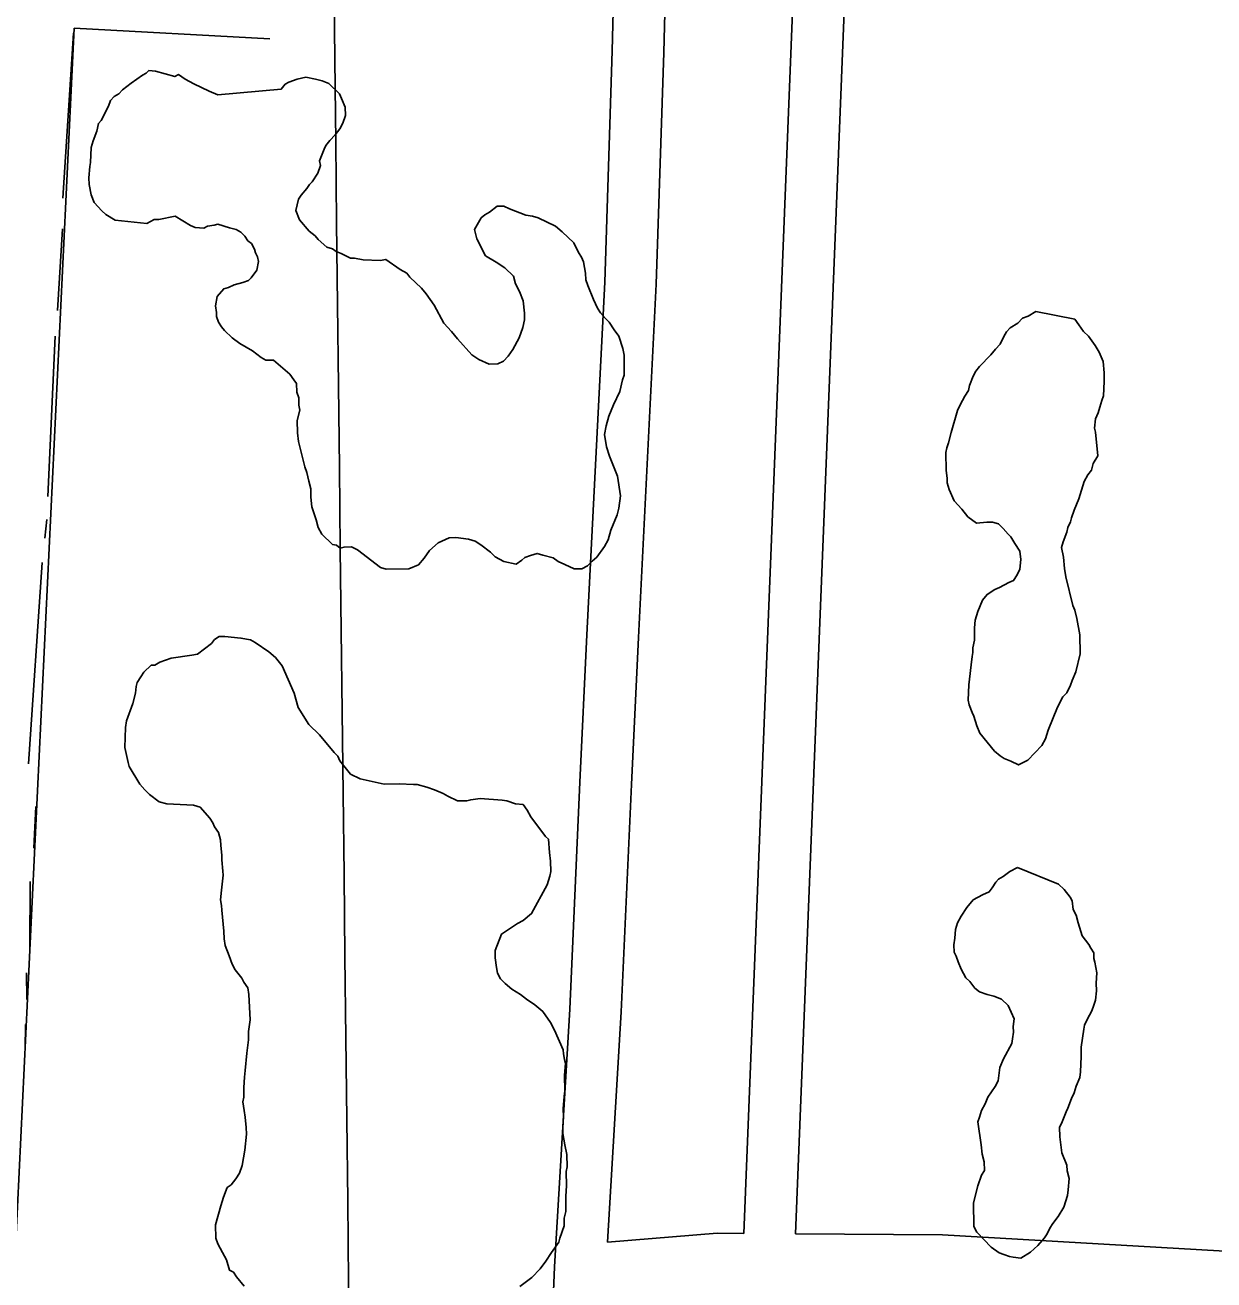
# Model space of a CAD drawing. Extents: x 3677843 to 3715951, y 511991 to 537744.
# Drawn here: x 3692373 to 3693064, y 526190 to 526919 of the extents above; entities that cross this region are included whole.
import ezdxf

# ---------------------------------------------------------------- set-up
doc = ezdxf.new("R2010")
doc.units = 0
for name, color, linetype in [('V-GRID-MAJR', 7, 'Continuous'), ('V-ROAD-CNTR', 7, 'Continuous'), ('V-SITE-VEGE', 7, 'Continuous'), ('V-TOPO-SHOR', 7, 'Continuous')]:
    doc.layers.add(name, color=color, linetype=linetype)

msp = doc.modelspace()

# ---------------------------------------------------------------- linework, layer by layer
at = {"layer": 'V-GRID-MAJR'}
msp.add_spline([(3692591.0047914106, 523584.97265147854), (3692522.254, 529644.703), (3692453.494, 535705.299), (3692453.4590000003, 535708.368)], degree=3, dxfattribs=at)
at = {"layer": 'V-ROAD-CNTR'}
for points in [[(3692791.019379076, 526217.1725394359), (3692827.1571653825, 527121.5319928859)], [(3692680.977484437, 526197.8469723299), (3692689.8799824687, 526347.4607014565), (3692695.8001349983, 526479.4059510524), (3692699.9050905, 526564.8806691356), (3692710.220090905, 526769.8854306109), (3692714.526154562, 526904.1083907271), (3692719.238910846, 527088.2367984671)], [(3692711.873604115, 526212.0152336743), (3692719.8400175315, 526345.8972985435), (3692725.7678650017, 526478.0140489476), (3692729.8689095, 526563.4073308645), (3692740.195909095, 526768.6505693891), (3692744.513845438, 526903.243609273), (3692749.2290891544, 527087.4692015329)], [(3692821.034319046, 526216.9385399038), (3692850.3932603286, 526951.6670704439)], [(3692329.4553022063, 525447.7690782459), (3692363.304234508, 526111.7167503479), (3692401.980157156, 526917.3621390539)], [(3692401.979157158, 526917.363139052), (3692515.730929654, 526911.188151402)], [(3692791.0203790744, 526217.173539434), (3692775.6494098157, 526217.2935391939), (3692711.8736041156, 526212.0152336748)], [(3693318.4773241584, 526192.511588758), (3692906.4011483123, 526216.2745412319), (3692821.0353190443, 526216.939539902)], [(3692642.1155046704, 525464.5535685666), (3692652.9915402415, 525589.3669696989), (3692663.5310242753, 525746.8598519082), (3692669.2345913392, 525937.0430373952), (3692677.8151581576, 526119.0586986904), (3692680.9630463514, 526197.5570369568)]]:
    msp.add_lwpolyline(points, dxfattribs=at)
at = {"layer": 'V-SITE-VEGE'}
for points in [[(3692608.472, 526613.964), (3692605.235, 526609.493), (3692601.986, 526605.573), (3692596.504, 526603.273), (3692583.258, 526603.056), (3692579.927, 526604.105), (3692566.507, 526614.373), (3692563.169, 526615.975), (3692558.753, 526615.901), (3692556.554, 526615.311), (3692554.319, 526616.931), (3692552.1010000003, 526617.447), (3692545.931, 526623.417), (3692543.657, 526627.245), (3692542.4820000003, 526631.642), (3692540.145, 526639.332), (3692539.502, 526644.843), (3692539.42, 526649.81), (3692538.242, 526654.207), (3692537.057, 526659.157), (3692535.9020000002, 526662.45), (3692532.34, 526677.2980000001), (3692531.705, 526682.256), (3692531.586, 526689.431), (3692533.143, 526695.529), (3692532.545, 526698.282), (3692532.469, 526702.6950000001), (3692531.312, 526705.991), (3692531.23, 526710.959), (3692529.538, 526713.136), (3692527.275, 526716.4130000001), (3692517.756, 526724.535), (3692513.341, 526724.464), (3692510.554, 526726.073), (3692505.522, 526729.856), (3692498.274, 526734.151), (3692493.8030000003, 526737.3910000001), (3692489.316, 526741.73), (3692487.622, 526743.9130000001), (3692485.9220000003, 526746.645), (3692484.761, 526749.939), (3692484.7260000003, 526752.1460000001), (3692484.11, 526756.001), (3692485.1210000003, 526761.539), (3692488.912, 526766.018), (3692491.663, 526766.616), (3692494.948, 526768.326), (3692499.898, 526769.511), (3692503.191, 526770.671), (3692504.819, 526772.354), (3692508.057, 526776.825), (3692509.079, 526781.81), (3692508.481, 526784.56), (3692507.34, 526786.7490000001), (3692506.752, 526788.949), (3692505.042, 526792.234), (3692502.806, 526793.852), (3692501.1040000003, 526796.586), (3692498.861, 526798.757), (3692496.074, 526800.367), (3692492.191, 526801.407), (3692485.531, 526803.504), (3692483.3340000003, 526802.916), (3692479.481, 526802.3), (3692477.29, 526801.159), (3692472.313, 526801.628), (3692469.534, 526802.687), (3692460.611, 526808.061), (3692451.258, 526806.248), (3692448.497, 526806.205), (3692444.1180000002, 526803.924), (3692425.867, 526805.829), (3692420.292, 526809.05), (3692418.0470000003, 526811.221), (3692413.5500000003, 526816.116), (3692411.821, 526820.503), (3692410.617, 526826.556), (3692410.554, 526830.421), (3692410.9960000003, 526837.052), (3692411.512, 526839.268), (3692411.918, 526848.11), (3692412.9560000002, 526851.991), (3692415.074, 526857.547), (3692416.106, 526861.981), (3692417.7320000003, 526863.664), (3692422.012, 526872.0160000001), (3692423.061, 526875.346), (3692425.2320000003, 526877.591), (3692427.964, 526879.292), (3692430.1350000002, 526881.537), (3692435.04, 526885.481), (3692441.589, 526890.008), (3692443.778, 526891.148), (3692445.407, 526892.832), (3692449.279, 526892.3420000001), (3692460.373, 526889.215), (3692462.563, 526890.356), (3692466.472, 526887.658), (3692471.486, 526884.982), (3692480.389, 526880.712), (3692485.394, 526878.586)], [(3692485.394, 526878.586), (3692522.327, 526881.959), (3692524.49, 526884.754), (3692526.679, 526885.895), (3692531.619, 526887.634), (3692536.569, 526888.8200000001), (3692542.105, 526887.806), (3692545.988, 526886.7660000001), (3692549.879, 526885.174), (3692556.052, 526879.206), (3692557.201, 526876.46), (3692559.49, 526871.53), (3692559.572, 526866.564), (3692557.989, 526862.122), (3692556.39, 526858.782), (3692553.684, 526855.425), (3692550.426, 526852.058), (3692548.265, 526849.263), (3692547.198, 526847.036), (3692544.546, 526840.366), (3692545.146, 526837.616), (3692543.565, 526833.1730000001), (3692540.333, 526828.154), (3692538.705, 526826.468), (3692537.085, 526824.234), (3692533.8370000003, 526820.314), (3692532.217, 526818.08), (3692530.671, 526811.428), (3692532.971, 526805.9450000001), (3692538.6010000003, 526799.414), (3692541.958, 526796.709), (3692543.649, 526794.528), (3692548.691, 526790.194), (3692552.021, 526789.1460000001), (3692554.256, 526787.528), (3692557.035, 526786.469), (3692562.599, 526783.8)], [(3692562.599, 526783.8), (3692564.807, 526783.837), (3692569.792, 526782.8150000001), (3692579.735, 526782.428), (3692583.038, 526783.032), (3692591.419, 526777.0970000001), (3692595.318, 526774.955), (3692597.012, 526772.774), (3692603.744, 526766.261), (3692606.558, 526762.997), (3692611.0840000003, 526756.4450000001), (3692616.7770000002, 526746.05), (3692621.275, 526741.157), (3692624.66, 526736.795), (3692633.094, 526727.55), (3692637.003, 526724.855), (3692643.1210000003, 526722.194), (3692648.0870000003, 526722.276), (3692651.372, 526723.986), (3692654.086, 526726.79), (3692656.781, 526730.702), (3692660.535, 526737.389), (3692662.642, 526743.498), (3692663.6720000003, 526747.932), (3692663.609, 526751.794), (3692662.9390000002, 526758.96), (3692660.6410000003, 526764.443), (3692658.36, 526768.821), (3692657.182, 526773.22), (3692652.132, 526778.105), (3692647.11, 526781.332), (3692640.974, 526785.0970000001), (3692635.842, 526794.95), (3692634.648, 526800.451), (3692638.4020000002, 526807.139), (3692640.5810000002, 526808.831), (3692643.315, 526810.533), (3692647.6750000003, 526813.916), (3692651.538, 526813.982), (3692654.876, 526812.38), (3692664.323, 526808.671), (3692668.196, 526808.184), (3692671.526, 526807.135), (3692681.545, 526802.333), (3692685.463, 526799.085), (3692692.1950000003, 526792.5700000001), (3692695.046, 526787.098), (3692696.747, 526784.363), (3692697.896, 526781.623), (3692699.111, 526775.018), (3692699.174, 526771.154), (3692700.333, 526767.861), (3692703.782, 526759.638), (3692706.072, 526754.706), (3692707.774, 526751.9720000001), (3692710.59, 526748.708), (3692712.832, 526746.537), (3692715.665, 526742.167), (3692718.489, 526738.3470000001), (3692720.816, 526731.21), (3692721.432, 526727.355), (3692721.62, 526715.764), (3692720.566, 526712.987), (3692719.019, 526706.337), (3692715.284, 526698.544), (3692712.634, 526691.876), (3692711.069, 526686.33), (3692710.0470000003, 526681.343), (3692711.27, 526674.185), (3692713.017, 526668.6950000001), (3692717.625, 526657.177), (3692719.472, 526645.6140000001), (3692718.487, 526638.421), (3692717.449, 526634.5380000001), (3692713.7290000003, 526625.643), (3692712.165, 526620.095), (3692710.021, 526616.196), (3692705.705, 526610.05), (3692702.986, 526607.797), (3692700.272, 526604.9940000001), (3692696.985, 526603.281), (3692692.5700000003, 526603.21), (3692687.003, 526605.876), (3692683.114, 526607.47), (3692680.316, 526609.63), (3692674.217, 526611.187), (3692670.887, 526612.235), (3692667.043, 526611.068), (3692663.748, 526609.909), (3692662.122, 526608.227), (3692658.845, 526605.962), (3692651.642, 526607.5), (3692646.631, 526610.177), (3692643.825, 526612.893), (3692638.2320000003, 526617.216), (3692634.883, 526619.368), (3692631.003, 526620.409), (3692623.812, 526621.394), (3692619.9450000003, 526621.33), (3692613.367, 526618.461), (3692608.472, 526613.964)], [(3692994.867, 526684.956), (3692995.454, 526682.754), (3692996.788, 526668.973), (3692994.1010000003, 526664.512), (3692993.06, 526660.632), (3692990.9, 526657.836), (3692988.753, 526653.935), (3692985.608, 526643.944), (3692982.957, 526637.276), (3692981.3740000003, 526632.834), (3692980.858, 526630.616), (3692979.259, 526627.278), (3692978.753, 526624.509), (3692976.6350000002, 526618.953), (3692975.5870000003, 526615.623), (3692976.7830000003, 526610.122), (3692977.4420000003, 526603.507), (3692978.077, 526598.5480000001), (3692982.214, 526582.056), (3692983.365, 526579.314), (3692984.549, 526574.3640000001), (3692986.361, 526565.008), (3692986.546, 526553.97), (3692983.9590000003, 526543.437), (3692981.833, 526538.434), (3692980.774, 526535.654), (3692978.64, 526531.202), (3692976.467, 526528.959), (3692973.258, 526522.834), (3692967.958, 526509.495), (3692966.383, 526504.5), (3692964.241, 526500.601), (3692956.098, 526492.184), (3692950.6240000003, 526489.333), (3692946.169, 526491.4670000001), (3692942.2800000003, 526493.06), (3692940.046, 526494.678), (3692936.687, 526497.383), (3692928.237, 526507.734), (3692926.506, 526512.121), (3692924.762, 526517.6140000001), (3692923.6210000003, 526519.803), (3692921.89, 526524.1900000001), (3692921.292, 526526.9400000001), (3692921.7, 526535.781), (3692922.197, 526539.103), (3692923.162, 526547.4), (3692923.633, 526552.376), (3692924.147, 526554.5920000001), (3692924.102, 526557.353), (3692925.132, 526561.787), (3692925.0130000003, 526568.961), (3692925.4930000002, 526573.387), (3692927.068, 526578.382), (3692929.718, 526585.05), (3692932.421, 526588.409), (3692936.791, 526591.2390000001), (3692939.534, 526592.392), (3692945.006, 526595.241), (3692947.748, 526596.392), (3692949.901, 526599.738), (3692951.502, 526603.079), (3692951.963, 526608.606), (3692951.328, 526613.564), (3692948.4960000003, 526617.935), (3692946.225, 526621.763), (3692944.541, 526623.3910000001), (3692941.725, 526626.653), (3692938.921, 526629.371), (3692935.591, 526630.419), (3692932.2800000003, 526630.3640000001), (3692926.218, 526629.713), (3692921.186, 526633.493), (3692917.8000000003, 526637.854), (3692913.3030000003, 526642.748), (3692910.434, 526649.327), (3692909.2660000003, 526653.171), (3692909.221, 526655.931), (3692908.599, 526660.337), (3692908.423, 526670.824), (3692908.9280000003, 526673.593), (3692909.985, 526676.37), (3692911.542, 526682.469), (3692915.1950000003, 526695.228), (3692916.7970000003, 526698.567), (3692919.474, 526703.58), (3692921.626, 526706.929), (3692922.134, 526709.698), (3692924.25, 526715.254), (3692925.859, 526718.041), (3692928.022, 526720.837), (3692934.535, 526727.5700000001), (3692937.24, 526730.927), (3692939.954, 526733.733), (3692942.09, 526738.185), (3692943.699, 526740.973), (3692945.87, 526743.215), (3692950.241, 526746.05), (3692952.954, 526748.853), (3692956.247, 526750.012), (3692960.6180000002, 526752.8470000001)], [(3692960.6180000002, 526752.8470000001), (3692983.326, 526748.253), (3692985.591, 526744.978), (3692988.415, 526741.161), (3692991.221, 526738.4450000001), (3692995.176, 526732.9890000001), (3692997.447, 526729.164), (3692999.747, 526723.679), (3693000.4080000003, 526717.066), (3693000.49, 526712.1), (3693000.075, 526703.81), (3692999.018, 526701.032), (3692997.978, 526697.151), (3692996.929, 526693.821), (3692995.327, 526690.481), (3692994.867, 526684.956)], [(3692445.745, 526472.144), (3692442.9390000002, 526474.857), (3692440.125, 526478.1240000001), (3692433.88, 526488.509), (3692433.291, 526490.709), (3692431.488, 526499.511), (3692431.8510000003, 526511.111), (3692432.338, 526514.984), (3692436.037, 526524.982), (3692437.591, 526531.081), (3692438.0810000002, 526534.954), (3692438.597, 526537.172), (3692440.747, 526540.518), (3692442.359, 526543.308), (3692446.7090000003, 526547.2440000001), (3692448.919, 526547.281), (3692451.651, 526548.981), (3692458.237, 526551.299), (3692470.3510000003, 526553.155), (3692473.6550000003, 526553.763), (3692481.832, 526559.97), (3692483.452, 526562.207), (3692486.184, 526563.907), (3692489.498, 526563.962), (3692498.898, 526563.014), (3692504.436, 526562.002), (3692507.223, 526560.39), (3692515.041, 526555), (3692518.961, 526551.752), (3692522.9050000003, 526546.849), (3692529.794, 526530.95), (3692532.137, 526522.709), (3692538.3740000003, 526512.8740000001), (3692544.546, 526506.903), (3692552.998, 526496.554), (3692555.2430000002, 526494.381), (3692556.394, 526491.6410000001), (3692562.591, 526484.014)], [(3692562.591, 526484.014), (3692568.1580000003, 526481.346), (3692582.0100000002, 526478.263), (3692590.841, 526478.409), (3692599.13, 526477.995), (3692601.3370000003, 526478.03), (3692606.883, 526476.465), (3692611.327, 526474.882), (3692616.3310000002, 526472.758), (3692619.1180000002, 526471.1460000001), (3692624.682, 526468.48), (3692630.204, 526468.5700000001), (3692632.401, 526469.16), (3692637.912, 526469.803), (3692650.6240000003, 526468.908), (3692653.3910000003, 526468.402), (3692658.3880000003, 526466.829), (3692662.812, 526466.35), (3692665.075, 526463.075), (3692667.346, 526459.248), (3692675.8170000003, 526447.7930000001), (3692677.5, 526446.165), (3692678.18, 526438.446), (3692678.815, 526433.49), (3692678.915, 526427.4180000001), (3692678.41, 526424.649), (3692676.8370000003, 526419.654), (3692667.727, 526402.942), (3692662.822, 526398.995), (3692659.539, 526397.283), (3692650.258, 526391.057), (3692646.549, 526381.61), (3692646.6210000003, 526377.194), (3692647.2660000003, 526371.685), (3692647.872, 526368.382), (3692649.582, 526365.0970000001), (3692652.3880000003, 526362.383), (3692656.306, 526359.135), (3692661.327, 526355.908), (3692664.686, 526353.202), (3692669.708, 526349.9720000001), (3692674.187, 526346.182), (3692678.713, 526339.63), (3692680.992, 526335.253), (3692686.153, 526323.7440000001), (3692686.19, 526321.536), (3692686.796, 526318.235), (3692687.384, 526316.035), (3692686.952, 526308.851), (3692687.097, 526300.02), (3692686.6, 526296.7), (3692686.167, 526289.515), (3692686.239, 526285.1), (3692685.799, 526278.4670000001), (3692685.852, 526275.155), (3692687.0670000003, 526268.55), (3692688.261, 526263.049), (3692688.379, 526255.873), (3692687.873, 526253.104), (3692688.011, 526244.826), (3692687.558, 526238.746), (3692687.7060000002, 526229.915), (3692686.665, 526226.032), (3692686.739, 526221.616), (3692684.099, 526214.397), (3692683.583, 526212.177), (3692679.268, 526206.037), (3692676.038, 526201.011), (3692672.798, 526196.542), (3692667.914, 526191.492), (3692660.821, 526186.407)], [(3692500.713, 526186.517), (3692496.205, 526191.963), (3692494.503, 526194.6950000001), (3692492.2770000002, 526195.762), (3692490.522, 526201.808), (3692488.241, 526206.186), (3692485.4, 526211.108), (3692484.241, 526214.401), (3692484.114, 526222.128), (3692487.241, 526233.22), (3692488.812, 526238.215), (3692490.932, 526243.7710000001), (3692493.113, 526245.465), (3692495.816, 526248.822), (3692497.971, 526252.17), (3692499.552, 526256.612), (3692501.061, 526265.4720000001), (3692502.011, 526274.872), (3692501.948, 526278.7390000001), (3692501.294, 526284.799), (3692500.6780000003, 526288.653), (3692500.043, 526293.611), (3692500.549, 526296.38), (3692500.4590000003, 526301.9), (3692500.912, 526307.98), (3692501.399, 526311.853), (3692502.339, 526321.806), (3692503.3140000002, 526329.554), (3692503.2320000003, 526334.518), (3692504.225, 526341.162), (3692503.426, 526356.055), (3692502.812, 526359.907), (3692500.549, 526363.182), (3692499.4080000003, 526365.373), (3692495.4620000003, 526370.276), (3692493.752, 526373.561), (3692492.015, 526378.501), (3692489.7090000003, 526384.535), (3692489.09, 526388.3910000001), (3692489.017, 526392.804), (3692487.7120000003, 526404.931), (3692487.665, 526407.689), (3692487.061, 526410.991), (3692487.52, 526416.52), (3692488.478, 526425.37), (3692488.441, 526427.577), (3692487.7800000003, 526434.194), (3692487.735, 526436.951), (3692487.092, 526442.462), (3692487.036, 526445.774), (3692485.859, 526450.171), (3692483.596, 526453.446), (3692482.457, 526455.635), (3692480.755, 526458.3690000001), (3692475.127, 526464.9), (3692471.244, 526465.9400000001), (3692455.774, 526466.7880000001), (3692451.338, 526467.818), (3692445.745, 526472.144)], [(3692981.745, 526410.345), (3692982.38, 526405.387), (3692984.09, 526402.104), (3692985.268, 526397.705), (3692987.602, 526390.017), (3692991.549, 526385.112), (3692992.688, 526382.9230000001), (3692994.389, 526380.191), (3692994.4450000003, 526376.879), (3692995.032, 526374.68), (3692996.237, 526368.628), (3692995.786, 526362.547), (3692995.86, 526358.132), (3692995.399, 526352.602), (3692994.34, 526349.825), (3692993.292, 526346.495), (3692990.615, 526341.481), (3692989.0130000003, 526338.139), (3692988.497, 526335.925), (3692987.015, 526325.411), (3692987.1070000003, 526319.8910000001), (3692986.701, 526311.052), (3692986.204, 526307.73), (3692984.078, 526302.727), (3692983.037, 526298.844), (3692981.438, 526295.506), (3692979.3200000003, 526289.952), (3692978.253, 526287.723), (3692975.603, 526281.055), (3692974.536, 526278.829), (3692974.626, 526273.312), (3692975.886, 526263.944), (3692978.7630000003, 526256.8150000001), (3692978.821, 526253.503), (3692979.9960000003, 526249.106), (3692979.554, 526242.477), (3692979.056, 526239.153), (3692976.9590000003, 526232.493), (3692973.739, 526226.9180000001), (3692970.491, 526223.001), (3692968.882, 526220.213), (3692967.2800000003, 526216.875), (3692965.66, 526214.639), (3692961.869, 526210.16), (3692957.519, 526206.223), (3692952.0530000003, 526202.8200000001), (3692947.629, 526203.299), (3692945.411, 526203.8150000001), (3692942.0810000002, 526204.863), (3692939.304, 526205.922), (3692934.8340000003, 526209.16), (3692926.4080000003, 526217.854), (3692924.698, 526221.139), (3692924.471, 526234.936), (3692927.066, 526244.9180000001), (3692929.1750000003, 526251.025), (3692930.7830000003, 526253.813), (3692930.701, 526258.779), (3692929.523, 526263.178), (3692928.88, 526268.689), (3692927.004, 526281.907), (3692928.063, 526284.684), (3692929.103, 526288.567), (3692931.248, 526292.4670000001), (3692932.839, 526296.358), (3692937.154, 526302.502), (3692938.755, 526305.84), (3692939.728, 526313.588), (3692941.856, 526318.591), (3692946.677, 526327.504), (3692947.183, 526330.273), (3692947.6720000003, 526334.1460000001), (3692947.617, 526337.457), (3692948.096, 526341.883), (3692944.6580000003, 526349.555), (3692940.73, 526353.354), (3692936.286, 526354.937), (3692932.4050000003, 526355.977), (3692927.96, 526357.558), (3692925.165, 526359.721), (3692922.341, 526363.5380000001), (3692920.096, 526365.711), (3692917.256, 526370.633), (3692915.525, 526375.022), (3692914.3680000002, 526378.3150000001), (3692913.227, 526380.502), (3692913.153, 526384.92), (3692913.643, 526388.792), (3692914.112, 526393.769), (3692915.1520000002, 526397.65), (3692917.294, 526401.549), (3692920.524, 526406.573), (3692924.315, 526411.05), (3692929.789, 526413.903), (3692933.625, 526415.623), (3692935.245, 526417.858), (3692937.398, 526421.206), (3692939.026, 526422.8910000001), (3692941.756, 526424.591), (3692945.573, 526427.416), (3692949.9560000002, 526429.6950000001)], [(3692949.9560000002, 526429.6950000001), (3692973.852, 526420.153), (3692977.219, 526416.895), (3692980.6040000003, 526412.537), (3692981.745, 526410.345)]]:
    msp.add_lwpolyline(points, dxfattribs=at)
at = {"layer": 'V-TOPO-SHOR'}
for p, q in [((3692401.592, 526914.508), (3692395.472, 526818.577)), ((3692395.208, 526800.774), (3692392.345, 526753.4180000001)), ((3692390.846, 526738.437), (3692386.727, 526645.358)), ((3692386.025, 526632), (3692384.896, 526621.068)), ((3692383.3910000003, 526606.8960000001), (3692375.414, 526489.916)), ((3692379.656, 526465.2710000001), (3692378.634, 526440.99)), ((3692376.36, 526421.552), (3692376.262, 526382.714)), ((3692374.3510000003, 526368.54), (3692374.474, 526353.167)), ((3692373.7800000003, 526338.598), (3692373.489, 526324.03))]:
    msp.add_line(p, q, dxfattribs=at)

doc.saveas('drawing.dxf')
